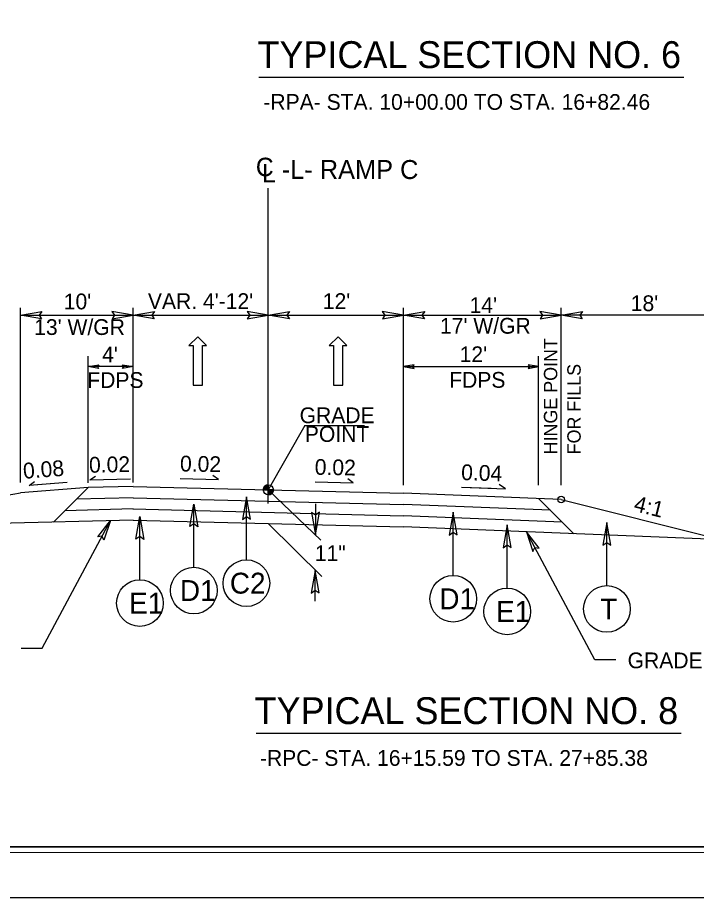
# Model space of a CAD drawing. Extents: x 1640342 to 1730599, y 538663 to 843747.
# Drawn here: x 1729960.9 to 1730021.1, y 539387.6 to 539465.8 of the extents above; entities that cross this region are included whole.
import ezdxf

# ---------------------------------------------------------------- set-up
doc = ezdxf.new("R2010")
doc.units = 0
for name, color, linetype in [('Default', 7, 'Continuous'), ('Prop Dimension Text', 7, 'Continuous'), ('Prop Terminator CELL', 7, 'Continuous'), ('Sheet Clip Boundary CELL', 7, 'Continuous'), ('Sheet Layout Plan Border', 7, 'Continuous'), ('Sheet Plan CELL', 7, 'Continuous'), ('Sheet Plan Layout CELL', 7, 'Continuous'), ('Sheet Plot Border Inside CELL', 7, 'Continuous'), ('Sheet Plot Border Outside CELL', 7, 'Continuous'), ('Typical Grade Point Symbol CELL', 7, 'Continuous'), ('Typical Hinge Slope Arterial CELL', 7, 'Continuous'), ('Typical ID Circle CELL', 7, 'Continuous'), ('Typical Pavement Slope CELL', 7, 'Continuous'), ('Typical Pavement Slope Information CELL', 7, 'Continuous'), ('Typical Terminator CELL', 7, 'Continuous'), ('Typical Text Centerline CELL', 7, 'Continuous'), ('Typical Text General CELL', 7, 'Continuous'), ('Typical Text Grade Point CELL', 7, 'Continuous'), ('Typical Text ID Circle CELL', 7, 'Continuous'), ('Typical Text Label CELL', 7, 'Continuous')]:
    doc.layers.add(name, color=color, linetype=linetype)

msp = doc.modelspace()

# ---------------------------------------------------------------- linework, layer by layer
at = {"layer": 'Default'}
for p, q in [((1729961.113, 539424.486), (1729961.113, 539440.004)), ((1729971.113, 539424.486), (1729971.113, 539440.004)), ((1729995.113, 539424.247), (1729995.113, 539440.004)), ((1730009.113, 539424.247), (1730009.113, 539440.004)), ((1729961.113, 539439.335), (1729995.113, 539439.335)), ((1729995.113, 539439.335), (1730009.113, 539439.335)), ((1730024.113, 539439.335), (1730009.113, 539439.335)), ((1729967.113, 539424.437), (1729967.113, 539435.689)), ((1730007.113, 539424.247), (1730007.113, 539435.689)), ((1729971.113, 539434.772), (1729967.113, 539434.772)), ((1729995.113, 539434.772), (1730007.113, 539434.772)), ((1729983.113, 539423.83), (1729987.768, 539419.373)), ((1729987.3, 539422.571), (1729987.3, 539419.821)), ((1729983.113, 539420.83), (1729987.875, 539416.136)), ((1729987.276, 539413.93), (1729987.276, 539416.68))]:
    msp.add_line(p, q, dxfattribs=at)
for points in [[(1729962.987, 539439.012), (1729961.113, 539439.335), (1729962.998, 539439.668), (1729962.758, 539439.335)], [(1729969.239, 539439.012), (1729971.113, 539439.335), (1729969.228, 539439.668), (1729969.468, 539439.335)], [(1729972.987, 539439.012), (1729971.113, 539439.335), (1729972.998, 539439.668), (1729972.758, 539439.335)], [(1729981.239, 539439.012), (1729983.113, 539439.335), (1729981.228, 539439.668), (1729981.468, 539439.335)], [(1729984.987, 539439.012), (1729983.113, 539439.335), (1729984.998, 539439.668), (1729984.758, 539439.335)], [(1729993.239, 539439.012), (1729995.113, 539439.335), (1729993.228, 539439.668), (1729993.468, 539439.335)], [(1729996.987, 539439.012), (1729995.113, 539439.335), (1729996.998, 539439.668), (1729996.758, 539439.335)], [(1730007.239, 539439.012), (1730009.113, 539439.335), (1730007.228, 539439.668), (1730007.468, 539439.335)], [(1730010.987, 539439.012), (1730009.113, 539439.335), (1730010.998, 539439.668), (1730010.758, 539439.335)], [(1729968.05, 539434.611), (1729967.113, 539434.772), (1729968.056, 539434.939), (1729967.936, 539434.772)], [(1729970.176, 539434.934), (1729971.113, 539434.772), (1729970.171, 539434.606), (1729970.29, 539434.772)], [(1729996.05, 539434.934), (1729995.113, 539434.772), (1729996.056, 539434.606), (1729995.936, 539434.772)], [(1730006.176, 539434.611), (1730007.113, 539434.772), (1730006.171, 539434.939), (1730006.29, 539434.772)]]:
    msp.add_lwpolyline(points, close=True, dxfattribs=at)
at = {"layer": 'Prop Terminator CELL'}
for points in [[(1729967.974, 539419.664), (1729969.095, 539421.107), (1729968.525, 539419.359), (1729968.351, 539419.713)], [(1730007.163, 539418.649), (1730006.042, 539420.091), (1730006.612, 539418.344), (1730006.786, 539418.697)]]:
    msp.add_lwpolyline(points, close=True, dxfattribs=at)
at = {"layer": 'Sheet Clip Boundary CELL'}
msp.add_lwpolyline([(1729883.99, 539392.14), (1730163.993, 539392.14), (1730163.993, 539559.842), (1730126.14, 539559.842), (1730126.14, 539602.14), (1729883.99, 539602.14)], close=True, dxfattribs=at)
at = {"layer": 'Sheet Layout Plan Border'}
msp.add_lwpolyline([(1729883.99, 539392.14), (1730163.993, 539392.14), (1730163.993, 539559.842), (1730126.14, 539559.842), (1730126.14, 539602.14), (1729883.99, 539602.14)], close=True, dxfattribs=at)
at = {"layer": 'Sheet Plan CELL'}
for points in [[(1729873.99, 539392.14), (1729873.985, 539602.135), (1730133.983, 539602.142), (1730133.985, 539572.13), (1730173.993, 539572.127), (1730173.993, 539392.14)], [(1730173.998, 539602.14), (1729873.99, 539602.14), (1729873.99, 539392.14), (1730173.993, 539392.14)]]:
    msp.add_lwpolyline(points, close=True, dxfattribs=at)
at = {"layer": 'Sheet Plan Layout CELL'}
msp.add_lwpolyline([(1729873.985, 539602.135), (1729873.99, 539392.14), (1730173.99, 539392.14), (1730173.99, 539559.842), (1730126.14, 539559.842), (1730126.14, 539602.14)], close=True, dxfattribs=at)
at = {"layer": 'Sheet Plot Border Inside CELL'}
msp.add_lwpolyline([(1729843.293, 539391.637), (1730176.49, 539391.64), (1730176.493, 539602.637), (1729843.293, 539602.637)], close=True, dxfattribs=at)
at = {"layer": 'Sheet Plot Border Outside CELL'}
msp.add_lwpolyline([(1729840.693, 539387.637), (1730177.393, 539387.637), (1730177.393, 539606.637), (1729840.693, 539606.637)], close=True, dxfattribs=at)
at = {"layer": 'Typical Grade Point Symbol CELL'}
for p, q in [((1729982.666, 539423.83), (1729983.113, 539423.83)), ((1729983.113, 539423.83), (1729983.113, 539424.277)), ((1729983.114, 539423.382), (1729983.113, 539423.83)), ((1729983.56, 539423.83), (1729983.113, 539423.83)), ((1729983.113, 539423.83), (1729983.114, 539423.382))]:
    msp.add_line(p, q, dxfattribs=at)
for points in [[(1729982.671, 539423.893), (1729982.671, 539423.83)], [(1729982.68, 539423.939), (1729982.68, 539423.83)], [(1729982.689, 539423.97), (1729982.689, 539423.83)], [(1729982.698, 539423.995), (1729982.698, 539423.83)], [(1729982.707, 539424.015), (1729982.707, 539423.83)], [(1729982.716, 539424.034), (1729982.716, 539423.83)], [(1729982.724, 539424.05), (1729982.724, 539423.83)], [(1729982.733, 539424.065), (1729982.733, 539423.83)], [(1729982.742, 539424.079), (1729982.742, 539423.83)], [(1729982.751, 539424.092), (1729982.751, 539423.83)], [(1729982.76, 539424.104), (1729982.76, 539423.83)], [(1729982.769, 539424.115), (1729982.769, 539423.83)], [(1729982.778, 539424.126), (1729982.778, 539423.83)], [(1729982.787, 539424.136), (1729982.787, 539423.83)], [(1729982.796, 539424.145), (1729982.796, 539423.83)], [(1729982.805, 539424.154), (1729982.805, 539423.83)], [(1729982.814, 539424.162), (1729982.814, 539423.83)], [(1729982.823, 539424.169), (1729982.823, 539423.83)], [(1729982.832, 539424.177), (1729982.832, 539423.83)], [(1729982.841, 539424.184), (1729982.841, 539423.83)], [(1729982.85, 539424.19), (1729982.85, 539423.83)], [(1729982.859, 539424.197), (1729982.859, 539423.83)], [(1729982.868, 539424.203), (1729982.868, 539423.83)], [(1729982.877, 539424.209), (1729982.877, 539423.83)], [(1729982.885, 539424.214), (1729982.885, 539423.83)], [(1729982.894, 539424.219), (1729982.894, 539423.83)], [(1729982.903, 539424.224), (1729982.903, 539423.83)], [(1729982.912, 539424.229), (1729982.912, 539423.83)], [(1729982.921, 539424.233), (1729982.921, 539423.83)], [(1729982.93, 539424.237), (1729982.93, 539423.83)], [(1729982.939, 539424.241), (1729982.939, 539423.83)], [(1729982.948, 539424.245), (1729982.948, 539423.83)], [(1729982.957, 539424.249), (1729982.957, 539423.83)], [(1729982.966, 539424.252), (1729982.966, 539423.83)], [(1729982.975, 539424.255), (1729982.975, 539423.83)], [(1729982.984, 539424.258), (1729982.984, 539423.83)], [(1729982.993, 539424.26), (1729982.993, 539423.83)], [(1729983.002, 539424.263), (1729983.002, 539423.83)], [(1729983.011, 539424.265), (1729983.011, 539423.83)], [(1729983.02, 539424.267), (1729983.02, 539423.83)], [(1729983.029, 539424.269), (1729983.029, 539423.83)], [(1729983.038, 539424.271), (1729983.038, 539423.83)], [(1729983.046, 539424.272), (1729983.046, 539423.83)], [(1729983.055, 539424.273), (1729983.055, 539423.83)], [(1729983.064, 539424.274), (1729983.064, 539423.83)], [(1729983.073, 539424.275), (1729983.073, 539423.83)], [(1729983.082, 539424.276), (1729983.082, 539423.83)], [(1729983.091, 539424.276), (1729983.091, 539423.83)], [(1729983.1, 539424.277), (1729983.1, 539423.83)], [(1729983.109, 539424.277), (1729983.109, 539424.277), (1729983.109, 539423.83)], [(1729983.12, 539423.83), (1729983.12, 539423.382), (1729983.12, 539423.382)], [(1729983.129, 539423.83), (1729983.129, 539423.382)], [(1729983.138, 539423.83), (1729983.138, 539423.383)], [(1729983.147, 539423.83), (1729983.147, 539423.383)], [(1729983.156, 539423.83), (1729983.156, 539423.384)], [(1729983.165, 539423.83), (1729983.165, 539423.385)], [(1729983.174, 539423.83), (1729983.174, 539423.386)], [(1729983.183, 539423.83), (1729983.183, 539423.388)], [(1729983.192, 539423.83), (1729983.192, 539423.389)], [(1729983.2, 539423.83), (1729983.2, 539423.391)], [(1729983.209, 539423.83), (1729983.209, 539423.393)], [(1729983.218, 539423.83), (1729983.218, 539423.395)], [(1729983.227, 539423.83), (1729983.227, 539423.397)], [(1729983.236, 539423.83), (1729983.236, 539423.4)], [(1729983.245, 539423.83), (1729983.245, 539423.402)], [(1729983.254, 539423.83), (1729983.254, 539423.405)], [(1729983.263, 539423.83), (1729983.263, 539423.408)], [(1729983.272, 539423.83), (1729983.272, 539423.411)], [(1729983.281, 539423.83), (1729983.281, 539423.415)], [(1729983.29, 539423.83), (1729983.29, 539423.419)], [(1729983.299, 539423.83), (1729983.299, 539423.423)], [(1729983.308, 539423.83), (1729983.308, 539423.427)], [(1729983.317, 539423.83), (1729983.317, 539423.431)], [(1729983.326, 539423.83), (1729983.326, 539423.436)], [(1729983.335, 539423.83), (1729983.335, 539423.441)], [(1729983.344, 539423.83), (1729983.344, 539423.446)], [(1729983.353, 539423.83), (1729983.353, 539423.452)], [(1729983.362, 539423.83), (1729983.362, 539423.458)], [(1729983.37, 539423.83), (1729983.37, 539423.464)], [(1729983.379, 539423.83), (1729983.379, 539423.47)], [(1729983.388, 539423.83), (1729983.388, 539423.477)], [(1729983.397, 539423.83), (1729983.397, 539423.484)], [(1729983.406, 539423.83), (1729983.406, 539423.492)], [(1729983.415, 539423.83), (1729983.415, 539423.5)], [(1729983.424, 539423.83), (1729983.424, 539423.508)], [(1729983.433, 539423.83), (1729983.433, 539423.516)], [(1729983.442, 539423.83), (1729983.442, 539423.526)], [(1729983.451, 539423.83), (1729983.451, 539423.536)], [(1729983.46, 539423.83), (1729983.46, 539423.547)], [(1729983.469, 539423.83), (1729983.469, 539423.558)], [(1729983.478, 539423.83), (1729983.478, 539423.57)], [(1729983.487, 539423.83), (1729983.487, 539423.583)], [(1729983.496, 539423.83), (1729983.496, 539423.597)], [(1729983.505, 539423.83), (1729983.505, 539423.613)], [(1729983.514, 539423.83), (1729983.514, 539423.63)], [(1729983.523, 539423.83), (1729983.523, 539423.649)], [(1729983.531, 539423.83), (1729983.531, 539423.669)], [(1729983.54, 539423.83), (1729983.54, 539423.696)], [(1729983.549, 539423.83), (1729983.549, 539423.728)], [(1729983.558, 539423.83), (1729983.558, 539423.781)]]:
    msp.add_lwpolyline(points, dxfattribs=at)
msp.add_circle((1729983.114, 539423.83), 0.447, dxfattribs=at)
for start, end in [(90.00929, 180.00929), (270.00929, 0.00929)]:
    msp.add_arc((1729983.114, 539423.83), 0.447, start, end, dxfattribs=at)
at = {"layer": 'Typical Hinge Slope Arterial CELL'}
msp.add_line((1730009.113, 539422.97), (1730024.113, 539419.22), dxfattribs=at)
msp.add_circle((1730009.113, 539422.97), 0.297, dxfattribs=at)
at = {"layer": 'Typical ID Circle CELL'}
for p, q in [((1729981.175, 539417.611), (1729981.175, 539423.221)), ((1729976.5, 539416.958), (1729976.5, 539422.568)), ((1729971.711, 539415.838), (1729971.711, 539421.448)), ((1729999.534, 539416.222), (1729999.534, 539421.831)), ((1730004.323, 539415.102), (1730004.323, 539420.711)), ((1730013.173, 539415.319), (1730013.173, 539420.928))]:
    msp.add_line(p, q, dxfattribs=at)
for centre in [(1729981.174, 539415.541), (1729976.501, 539414.887), (1729971.712, 539413.767), (1729999.533, 539414.151), (1730004.322, 539413.031), (1730013.172, 539413.248)]:
    msp.add_circle(centre, 2.071, dxfattribs=at)
at = {"layer": 'Typical Pavement Slope CELL'}
for p, q in [((1729971.113, 539424.486), (1729971.113, 539439.704)), ((1729976.864, 539437.423), (1729976.064, 539436.635)), ((1729977.639, 539436.635), (1729976.864, 539437.423)), ((1729989.323, 539437.423), (1729988.523, 539436.635)), ((1729989.323, 539437.423), (1729988.523, 539436.635)), ((1729990.098, 539436.635), (1729989.323, 539437.423)), ((1729990.098, 539436.635), (1729989.323, 539437.423)), ((1729976.064, 539436.635), (1729976.439, 539436.635)), ((1729976.439, 539436.635), (1729976.439, 539433.135)), ((1729977.264, 539433.135), (1729977.264, 539436.635)), ((1729977.264, 539436.635), (1729977.639, 539436.635)), ((1729988.523, 539436.635), (1729988.898, 539436.635)), ((1729988.523, 539436.635), (1729988.898, 539436.635)), ((1729988.898, 539436.635), (1729988.898, 539433.135)), ((1729988.898, 539436.635), (1729988.898, 539433.135)), ((1729989.723, 539433.135), (1729989.723, 539436.635)), ((1729989.723, 539436.635), (1729990.098, 539436.635)), ((1729989.723, 539433.135), (1729989.723, 539436.635)), ((1729989.723, 539436.635), (1729990.098, 539436.635)), ((1729976.439, 539433.135), (1729977.264, 539433.135)), ((1729988.898, 539433.135), (1729989.723, 539433.135)), ((1729988.898, 539433.135), (1729989.723, 539433.135)), ((1729978.683, 539424.758), (1729978.2, 539425.098)), ((1729961.885, 539424.202), (1729962.349, 539424.568)), ((1729965.256, 539424.472), (1729961.885, 539424.202)), ((1729965.256, 539424.472), (1729962.644, 539424.263)), ((1729975.302, 539424.842), (1729978.683, 539424.758)), ((1729987.263, 539424.542), (1729990.643, 539424.458)), ((1729990.643, 539424.458), (1729990.16, 539424.798)), ((1730004.164, 539423.916), (1730003.608, 539424.307)), ((1729942.266, 539420.408), (1729961.113, 539423.55)), ((1729967.113, 539424.03), (1729961.113, 539423.55)), ((1729967.113, 539424.03), (1729964.036, 539420.953)), ((1729971.113, 539424.13), (1729967.113, 539424.03)), ((1729971.113, 539424.13), (1729995.113, 539423.53)), ((1730009.113, 539422.97), (1729995.113, 539423.53)), ((1730000.281, 539424.078), (1730002.899, 539423.969)), ((1730000.281, 539424.078), (1730004.164, 539423.916)), ((1729971.113, 539423.13), (1729966.087, 539423.004)), ((1729971.113, 539423.13), (1729995.113, 539422.53)), ((1730007.113, 539423.05), (1730010.239, 539419.923)), ((1729971.113, 539422.13), (1729965.062, 539421.978)), ((1729971.094, 539422.13), (1729995.094, 539421.53)), ((1730008.155, 539422.008), (1729995.113, 539422.53)), ((1730009.197, 539420.966), (1729995.113, 539421.529)), ((1729971.113, 539421.13), (1729942.266, 539420.408)), ((1729971.113, 539421.13), (1729995.113, 539420.53)), ((1730023.404, 539419.397), (1729995.113, 539420.529))]:
    msp.add_line(p, q, dxfattribs=at)
at = {"layer": 'Typical Pavement Slope Information CELL'}
for q in [(1729967.77, 539425.031), (1729970.885, 539424.793)]:
    msp.add_line((1729967.257, 539424.72), q, dxfattribs=at)
at = {"layer": 'Typical Terminator CELL'}
for p, q in [((1729963.037, 539409.756), (1729969.095, 539421.107)), ((1730012.099, 539408.741), (1730006.042, 539420.091)), ((1729961.179, 539409.756), (1729963.037, 539409.756)), ((1730013.957, 539408.741), (1730012.099, 539408.741))]:
    msp.add_line(p, q, dxfattribs=at)
for points in [[(1729981.521, 539421.213), (1729981.175, 539423.221), (1729980.818, 539421.202), (1729981.175, 539421.459)], [(1729976.155, 539420.56), (1729976.5, 539422.568), (1729976.857, 539420.549), (1729976.5, 539420.805)], [(1729971.365, 539419.44), (1729971.711, 539421.448), (1729972.068, 539419.429), (1729971.711, 539419.685)], [(1729986.954, 539421.829), (1729987.3, 539419.821), (1729987.657, 539421.84), (1729987.3, 539421.584)], [(1729999.879, 539419.823), (1729999.534, 539421.831), (1729999.177, 539419.812), (1729999.534, 539420.069)], [(1730004.669, 539418.704), (1730004.323, 539420.711), (1730003.966, 539418.692), (1730004.323, 539418.949)], [(1730013.519, 539418.921), (1730013.173, 539420.928), (1730012.816, 539418.909), (1730013.173, 539419.166)], [(1729987.622, 539414.672), (1729987.276, 539416.68), (1729986.919, 539414.661), (1729987.276, 539414.918)]]:
    msp.add_lwpolyline(points, close=True, dxfattribs=at)
at = {"layer": 'Typical Text Centerline CELL'}
msp.add_line((1729983.113, 539422.602), (1729983.113, 539450.602), dxfattribs=at)
at = {"layer": 'Typical Text Grade Point CELL'}
for q in [(1729983.113, 539423.83), (1729991.657, 539429.553)]:
    msp.add_line((1729986.354, 539429.553), q, dxfattribs=at)
at = {"layer": 'Typical Text Label CELL'}
for p, q in [((1729982.278, 539460.48), (1730020.015, 539460.48)), ((1729982.027, 539402.226), (1730019.764, 539402.226))]:
    msp.add_line(p, q, dxfattribs=at)

# ---------------------------------------------------------------- texts
at = {"layer": 'Default'}
msp.add_text('11"', height=1.4, dxfattribs=at).set_placement((1729987.242, 539417.498))
at = {"layer": 'Prop Dimension Text'}
for s, p in [("10'", (1729964.954, 539439.856)), ("18'", (1730015.296, 539439.697)), ("13' W/GR", (1729962.328, 539437.581)), ("12'", (1730000.103, 539435.167)), ('FDPS', (1729999.173, 539432.892))]:
    msp.add_text(s, height=1.4, rotation=360, dxfattribs=at).set_placement(p)
for s, p in [("VAR. 4'-12'", (1729972.423, 539439.885)), ("12'", (1729987.952, 539439.885)), ("14'", (1730000.984, 539439.53)), ("17' W/GR", (1729998.357, 539437.694)), ("4'", (1729968.358, 539435.151)), ('FDPS', (1729967.041, 539432.876))]:
    msp.add_text(s, height=1.4, dxfattribs=at).set_placement(p)
at = {"layer": 'Typical Hinge Slope Arterial CELL'}
for s, height, p in [('HINGE POINT ', 1.18731, (1730008.77, 539426.979)), ('FOR FILLS', 1.1873, (1730010.848, 539426.979))]:
    msp.add_text(s, height=height, rotation=90, dxfattribs=at).set_placement(p)
at = {"layer": 'Typical Pavement Slope CELL'}
msp.add_text('4:1', height=1.4, rotation=345.96376, dxfattribs=at).set_placement((1730015.487, 539421.974))
at = {"layer": 'Typical Pavement Slope Information CELL'}
for s, rotation, p in [('0.02', 1.14574, (1729967.209, 539425.342)), ('0.02', 358.85426, (1729975.264, 539425.468)), ('0.08', 4.28757, (1729961.39, 539424.808)), ('0.02', 358.85426, (1729987.225, 539425.168)), ('0.04', 357.8957, (1730000.216, 539424.705))]:
    msp.add_text(s, height=1.4, rotation=rotation, dxfattribs=at).set_placement(p)
at = {"layer": 'Typical Text Centerline CELL'}
for s, height, rotation, p in [('C', 1.639, 0.04425, (1729982.008, 539451.679)), ('L', 1.64, 359.99115, (1729982.554, 539451.119)), ('-L- RAMP C', 1.683, 359.94168, (1729984.308, 539451.441))]:
    msp.add_text(s, height=height, rotation=rotation, dxfattribs=at).set_placement(p)
at = {"layer": 'Typical Text General CELL'}
msp.add_text('GRADE TO THIS LINE', height=1.4, dxfattribs=at).set_placement((1730015.017, 539407.984))
at = {"layer": 'Typical Text Grade Point CELL'}
for s, p in [('GRADE', (1729985.896, 539429.747)), ('POINT', (1729986.358, 539428.088))]:
    msp.add_text(s, height=1.4, rotation=359.99977, dxfattribs=at).set_placement(p)
at = {"layer": 'Typical Text ID Circle CELL'}
for s, height, p in [('C2', 1.8535, (1729979.701, 539414.614)), ('D1', 1.8535, (1729975.263, 539413.96)), ('D1', 1.8535, (1729998.298, 539413.224)), ('E1', 1.8535, (1729970.755, 539412.841)), ('T', 1.854, (1730012.584, 539412.321)), ('E1', 1.8535, (1730003.339, 539412.104))]:
    msp.add_text(s, height=height, dxfattribs=at).set_placement(p)
at = {"layer": 'Typical Text Label CELL'}
for s, p in [('TYPICAL SECTION NO. 6', (1729982.155, 539461.279)), ('TYPICAL SECTION NO. 8', (1729981.899, 539403.025))]:
    msp.add_text(s, height=2.38712, rotation=360, dxfattribs=at).set_placement(p)
for s, p in [('-RPA- STA. 10+00.00 TO STA. 16+82.46', (1729982.675, 539457.572)), ('-RPC- STA. 16+15.59 TO STA. 27+85.38', (1729982.369, 539399.318))]:
    msp.add_text(s, height=1.4, dxfattribs=at).set_placement(p)

doc.saveas('drawing.dxf')
